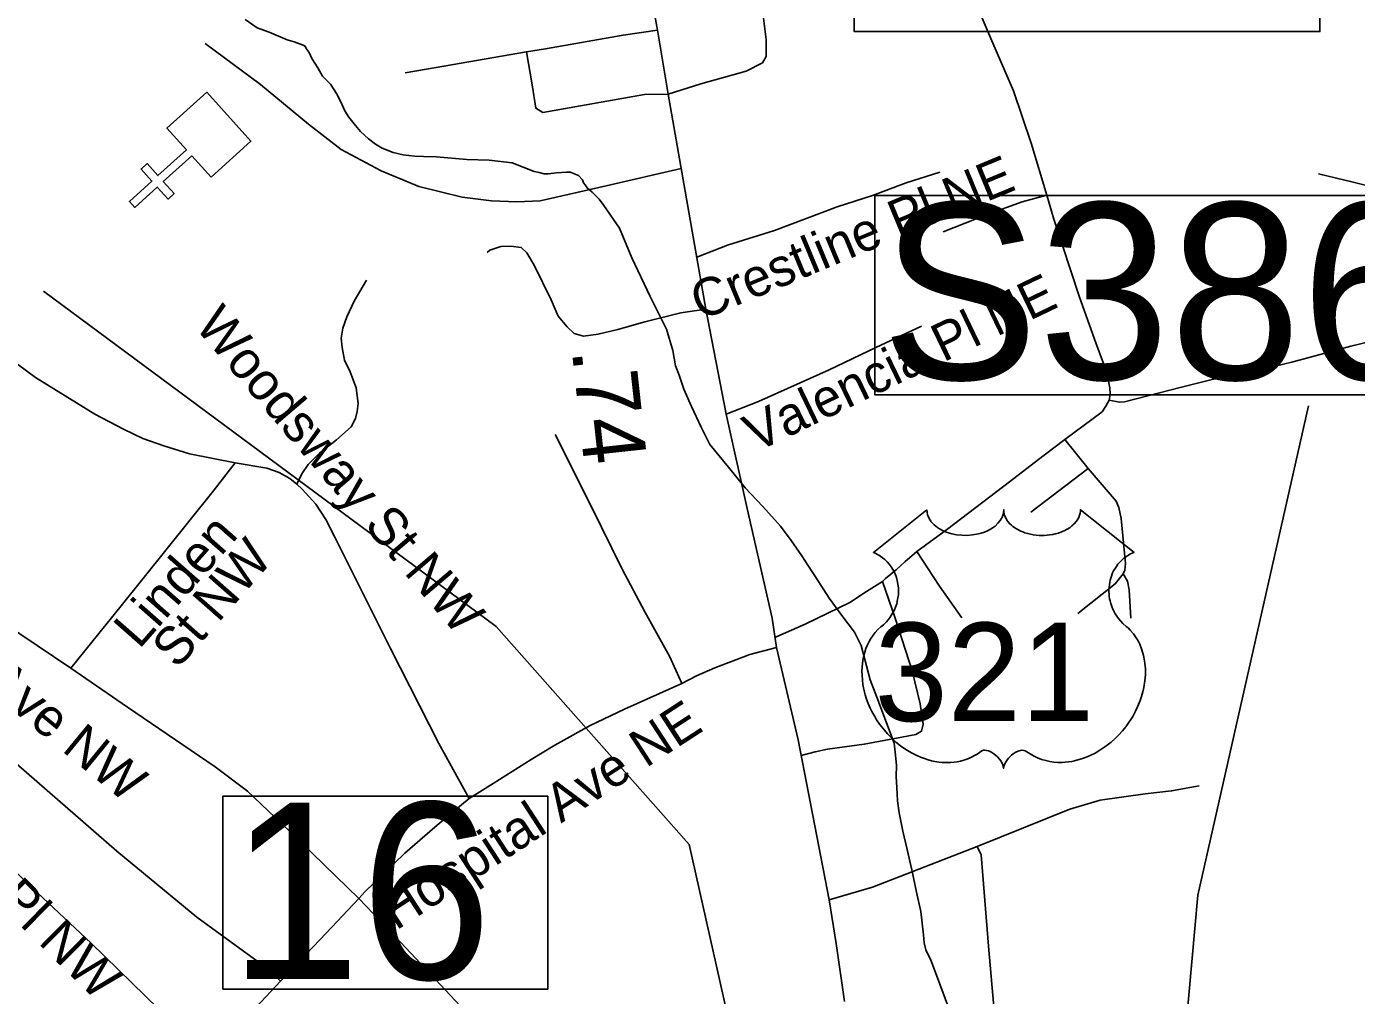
# Model space of a CAD drawing. Extents: x 1159738 to 1321356, y 736314 to 882035.
# Drawn here: x 1250904 to 1253540, y 799228 to 801148 of the extents above; entities that cross this region are included whole.
import ezdxf

# ---------------------------------------------------------------- set-up
doc = ezdxf.new("R2010")
doc.units = 0
for name, color, linetype in [('Exist Cultural Church CELL', 7, 'Continuous'), ('Exist Hydrographic Misc Water Feature', 7, 'Continuous'), ('Exist Road Non-System Structure Non-Sys Other Number Label', 7, 'Continuous'), ('Exist Road Non-System Type 51', 7, 'Continuous'), ('Exist Road Non-System Type 51 Label', 7, 'Continuous'), ('Exist Road Primary US Mileage Hundredths English Label', 7, 'Continuous'), ('Exist Road Primary US Shield CELL', 7, 'Continuous'), ('Exist Road Primary US Shield Number Label', 7, 'Continuous'), ('Exist Road Primary US Structure Cantilever Sign Number Label', 7, 'Continuous'), ('Exist Road Primary US Structure Culvert Number Label', 7, 'Continuous'), ('Exist Road Primary US Structure Standard Bridge Number Label', 7, 'Continuous'), ('Exist Road Primary US UnDivided 4 Lane Attributed', 7, 'Continuous')]:
    doc.layers.add(name, color=color, linetype=linetype)

msp = doc.modelspace()

# ---------------------------------------------------------------- linework, layer by layer
at = {"layer": 'Exist Cultural Church CELL'}
msp.add_lwpolyline([(1251269.6, 800849.8), (1251231.3, 800892), (1251174.8, 800841), (1251196.3, 800817.2), (1251184.4, 800806.5), (1251163, 800830.2), (1251118.4, 800789.9), (1251107.6, 800801.8), (1251152.2, 800842.1), (1251130.8, 800865.9), (1251142.7, 800876.6), (1251164.1, 800852.8), (1251220.6, 800903.9), (1251182, 800946.7), (1251261, 801018.1), (1251348.6, 800921.2)], close=True, dxfattribs=at)
at = {"layer": 'Exist Hydrographic Misc Water Feature'}
for points in [[(1251910.1, 800861.3), (1251866.4, 800878.4), (1251820.6, 800883.7), (1251776.5, 800884.8), (1251716.7, 800890.3), (1251690.7, 800890.9), (1251672.7, 800891.5), (1251650.7, 800894), (1251630.8, 800898.5), (1251609.1, 800907.1), (1251595.4, 800915.4), (1251581.5, 800925.9), (1251565.8, 800940.2), (1251556.2, 800952.5), (1251542.6, 800968.8), (1251535, 800981.1), (1251529.2, 800993.2), (1251519.7, 801013.5), (1251506.3, 801033.8), (1251490.7, 801050.3), (1251481.1, 801066.5), (1251469.6, 801084.8), (1251463.8, 801097), (1251458.1, 801105.1), (1251456.2, 801109.2), (1251452.1, 801111.3), (1251434.3, 801117.7), (1251420.5, 801122.1), (1251384.8, 801137), (1251361.1, 801145.7), (1251337.4, 801162.3)], [(1252733.7, 799198.9), (1252705.6, 799273.7), (1252696.2, 799298), (1252686.8, 799318.2), (1252683.1, 799332.3), (1252681.6, 799348.4), (1252676.7, 799394.6), (1252667.7, 799432.8), (1252658.9, 799477.1), (1252649.8, 799517.3), (1252640.8, 799553.5), (1252633.8, 799589.8), (1252630.4, 799613.9), (1252629.1, 799639.9), (1252627.6, 799662), (1252628.2, 799684), (1252626.7, 799704), (1252623.4, 799728.1), (1252608.3, 799768.5), (1252589.6, 799819.1), (1252576.4, 799853.4), (1252565.6, 799893.8), (1252558.2, 799921.9), (1252545, 799948.3), (1252519.7, 799981), (1252494.6, 800015.6), (1252473.5, 800048.2), (1252452.4, 800080.8), (1252440.7, 800099.1), (1252419.6, 800129.7), (1252398.2, 800158.2), (1252363.2, 800197.2), (1252328.2, 800234.1), (1252295.2, 800275), (1252258.3, 800319.9), (1252241.2, 800354.4), (1252222.2, 800395), (1252207, 800429.3), (1252197.8, 800457.6), (1252190.3, 800475.8), (1252185.1, 800506), (1252172.2, 800548.3), (1252139.8, 800613.2), (1252103.8, 800690.2), (1252079.3, 800748.8), (1252048.4, 800793.7), (1252038.7, 800805.9), (1252025.1, 800820.4), (1252015.3, 800828.6), (1252011.4, 800834.7), (1252007.6, 800838.8), (1252005.7, 800844.8), (1251998, 800853), (1251988, 800857.3), (1251982.1, 800859.5), (1251974.1, 800859.6), (1251954.1, 800858.1), (1251937.9, 800856.6), (1251929.9, 800856.7), (1251920.1, 800859), (1251910.1, 800861.3)]]:
    msp.add_lwpolyline(points, dxfattribs=at)
at = {"layer": 'Exist Road Non-System Structure Non-Sys Other Number Label'}
msp.add_lwpolyline([(1253467.7, 801512.2), (1252544.5, 801512.2), (1252544.5, 801138.4), (1253467.7, 801138.4)], close=True, dxfattribs=at)
at = {"layer": 'Exist Road Non-System Type 51'}
for points in [[(1252175.6, 801014.1), (1252240.5, 801034.8), (1252330.4, 801059.7), (1252362.5, 801076.2), (1252369.8, 801088.9), (1252369.8, 801122.4), (1252362.5, 801180.7), (1252352.2, 801236.6), (1252331, 801353.5), (1252321.3, 801414.9), (1252295.2, 801559.8), (1252286, 801619.4)], [(1252895.6, 800917.5), (1252860, 801020.8), (1252819.5, 801115.6), (1252777.2, 801215.2)], [(1252154.6, 801141.3), (1252086.8, 801131.5), (1251932.3, 801104.4), (1251894.7, 801098.4), (1251731.2, 801069.7), (1251654.7, 801056.3)], [(1252201.6, 800866.8), (1252052.9, 800832.8), (1251921.8, 800802.7), (1251875.9, 800801.2), (1251825.4, 800802.7), (1251767.4, 800810.2), (1251681.6, 800831.3), (1251606.6, 800862.2), (1251527.5, 800904.4), (1251462.7, 800954.9), (1251367.8, 801033.3), (1251258.1, 801114.5)], [(1252175.6, 801014.1), (1252128.9, 801013.4), (1251927, 800978), (1251913.4, 800986.3), (1251905.9, 801033), (1251894.7, 801098.4)], [(1252926.4, 800813.9), (1252895.6, 800917.5)], [(1252232.4, 800691), (1252293.2, 800715), (1252386.2, 800744.2), (1252510.7, 800791), (1252580.5, 800813.5), (1252647.8, 800838.9), (1252714.5, 800860)], [(1253733.2, 800565), (1253734.2, 800577.1), (1253732.5, 800609.3), (1253724.7, 800651.9), (1253703.9, 800703.5), (1253677.3, 800771.8), (1253663.7, 800799.9), (1253654.5, 800807.1), (1253641.9, 800812.3), (1253610, 800820.8), (1253533.9, 800839.9), (1253465.2, 800856.5)], [(1252720.9, 800741.4), (1252808.1, 800775.6), (1252877.6, 800800.7), (1252926.4, 800813.9)], [(1253049.7, 800407.5), (1253051.7, 800419.5), (1253051.4, 800432.2), (1253048.1, 800448.8), (1253038.4, 800480.4), (1253023.8, 800521.2), (1252991, 800611.8), (1252940, 800766.8), (1252926.4, 800813.9)], [(1252250.4, 800588.4), (1252201.1, 800580.9), (1252129.6, 800562.8), (1252076.1, 800547.7), (1252036.9, 800538.7), (1252007.6, 800534.9), (1251989.5, 800540.2), (1251975.2, 800553), (1251957.9, 800574.1), (1251943.5, 800606.5), (1251909.8, 800675.6), (1251895.5, 800699.8), (1251884.2, 800710.3), (1251863.9, 800713.3), (1251844.3, 800712.6), (1251822.4, 800705), (1251817.2, 800700.5)], [(1250425.3, 800509.9), (1250458.5, 800529.8), (1250551.5, 800583.9), (1250678.8, 800648), (1250702.2, 800653.8), (1250724.3, 800656), (1250746.4, 800654.2), (1250763.7, 800646.7), (1250781.3, 800631.7), (1250804.2, 800597.3), (1250855.8, 800513.3), (1250885.7, 800479.1), (1250921.5, 800452.5), (1251038.9, 800379.8), (1251096.3, 800350.6), (1251134.2, 800331.8), (1251176.3, 800317), (1251227.1, 800301.5), (1251317.1, 800283.8)], [(1251439.7, 800241.6), (1251449.4, 800262.1), (1251462.2, 800280), (1251484.7, 800302.5), (1251518, 800329.2), (1251547.2, 800354.8), (1251555.9, 800371.2), (1251558.9, 800385.5), (1251561.5, 800401.4), (1251557.4, 800432.4), (1251545.1, 800464.2), (1251534.4, 800487.2), (1251529.3, 800512.3), (1251527.7, 800530.6), (1251530.8, 800550.5), (1251539, 800573.1), (1251553.3, 800603.8), (1251577.9, 800645.8)], [(1253049.7, 800407.5), (1253070.7, 800403.9), (1253080.5, 800404.6), (1253193, 800433.5), (1253254.1, 800449.1), (1253329.6, 800463.5), (1253411.9, 800482.9), (1253529.3, 800515.1), (1253644, 800542.5), (1253733.2, 800565)], [(1252291, 800380.3), (1252354.5, 800405.5), (1252494.8, 800468.1), (1252587.1, 800512.4), (1252677.6, 800554.4)], [(1250991.4, 799876.4), (1250858, 799966.2), (1250745.1, 800042.4), (1250701.7, 800073.2), (1250667.5, 800102.4), (1250648.6, 800123), (1250639.3, 800138.7), (1250630.2, 800157.4), (1250622.3, 800179.5), (1250608, 800230.9), (1250593.1, 800277.7), (1250576.4, 800320.5), (1250536.3, 800392.7), (1250488.5, 800444.4), (1250425.3, 800509.9)], [(1253049.7, 800407.5), (1253043.6, 800395.8), (1253036.1, 800385), (1252962, 800330.2)], [(1251951.7, 800339.6), (1252023.5, 800196.6), (1252084.2, 800074.4), (1252129.5, 799988.5), (1252178.9, 799898.9), (1252202.5, 799846.2)], [(1252668.8, 800107.8), (1252727.7, 800150.7), (1252841.3, 800237.6), (1252920.9, 800299), (1252962, 800330.2)], [(1252962, 800330.2), (1253008.2, 800272.2)], [(1250991.4, 799876.4), (1251088.9, 799996.7), (1251274, 800227.7), (1251317.1, 800283.8)], [(1251317.1, 800283.8), (1251380.3, 800272.8), (1251404.6, 800264.4), (1251425.8, 800252.4), (1251439.7, 800241.6), (1251450.1, 800231.6), (1251477.1, 800201.6), (1251496.9, 800171.2), (1251515.3, 800134.9), (1251582.3, 800001.3), (1251625.6, 799915.7), (1251720.8, 799727.3), (1251781.4, 799618.1)], [(1253008.2, 800272.2), (1252894.6, 800185.9)], [(1253008.2, 800272.2), (1253063.5, 800207.7), (1253068.9, 800195), (1253073.8, 800173.1), (1253082.3, 800084.3), (1253081.1, 800070.7), (1253078, 800063.4)], [(1252668.8, 800107.8), (1252644.7, 800087.6), (1252627.7, 800071.8), (1252606.4, 800054.2), (1252600.9, 800048.7)], [(1252668.8, 800107.8), (1252713.8, 800039.1), (1252758.1, 799976.5)], [(1253078, 800063.4), (1253061.6, 800044), (1252988.1, 799985)], [(1253078, 800063.4), (1253086.5, 800049.4), (1253089.6, 800031.8), (1253092.6, 799975.9)], [(1252600.9, 800048.7), (1252568.8, 800028.5), (1252535.9, 800007), (1252447.4, 799964.1), (1252387.1, 799937.2)], [(1252600.9, 800048.7), (1252626, 799975.6), (1252659.5, 799871.2), (1252675.4, 799806.1), (1252681.5, 799765.4), (1252678.1, 799751.6), (1252666.7, 799745.4), (1252638.7, 799739.6), (1252564.5, 799725.9), (1252491.4, 799716.2), (1252467.4, 799711.1), (1252439.4, 799703.6)], [(1252202.5, 799846.2), (1252232.1, 799861.7), (1252268.1, 799877.5), (1252337.7, 799903.7), (1252390.2, 799917.8)], [(1251407.4, 799256.4), (1251377.4, 799283.8), (1251241.2, 799383.4), (1251082.5, 799513.8), (1250883.5, 799688), (1250645.9, 799893.6)], [(1251562.8, 799420.2), (1251424.4, 799554.4), (1251341.5, 799633.1), (1251278, 799681.1), (1251104.2, 799799.2), (1250991.4, 799876.4)], [(1252202.5, 799846.2), (1252088.9, 799795.6), (1252021.2, 799763.2), (1251951, 799724), (1251904.1, 799695.7), (1251828.5, 799648.1), (1251781.4, 799618.1)], [(1250553.7, 799782.1), (1250744.3, 799605.7), (1250914.8, 799441.3), (1251031.8, 799331.7), (1251166.3, 799201.1), (1251221.6, 799142.9), (1251240.1, 799114.8)], [(1252788.5, 799523.4), (1252972.1, 799597.1), (1253032.1, 799615.2), (1253121.6, 799627.7), (1253173.8, 799633.4), (1253228.2, 799643.6)], [(1251781.4, 799618.1), (1251746.6, 799590.2), (1251713.3, 799561.3), (1251653.5, 799509.8), (1251611.8, 799469.8), (1251574.6, 799433.4), (1251562.8, 799420.2)], [(1252788.5, 799523.4), (1252581.1, 799442.8), (1252494.6, 799417.6)], [(1252823.4, 799095.6), (1252826.8, 799145.4), (1252810.9, 799325.7), (1252796.4, 799506.4), (1252788.5, 799523.4)], [(1251562.8, 799420.2), (1251498, 799351.4), (1251407.4, 799256.4), (1251358.9, 799204.9), (1251348.1, 799192.6)], [(1252377, 798581), (1252228.3, 798734.6), (1252153.1, 798811.1), (1252011.8, 798957.5), (1251935.2, 799029.8), (1251813.2, 799154.7), (1251636.1, 799343.7), (1251562.8, 799420.2)]]:
    msp.add_lwpolyline(points, dxfattribs=at)
at = {"layer": 'Exist Road Primary US Shield CELL'}
msp.add_lwpolyline([(1252688.8, 800190.5), (1252689, 800186.1), (1252690.1, 800180.8), (1252690.9, 800178.1), (1252693.4, 800173), (1252697.4, 800166.9), (1252703, 800160.9), (1252709.3, 800155.7), (1252713.6, 800153), (1252720.9, 800149.1), (1252729.1, 800145.6), (1252738.3, 800143), (1252747.6, 800141.1), (1252757.8, 800140), (1252767.9, 800139.8), (1252778.9, 800140.6), (1252790.9, 800142.9), (1252796.5, 800144.4), (1252802.7, 800146.5), (1252808.5, 800148.9), (1252814.8, 800152.3), (1252819.9, 800155.5), (1252823.9, 800158.4), (1252829.5, 800163.8), (1252834, 800169.4), (1252835.9, 800172.6), (1252837.6, 800175.6), (1252839.8, 800182), (1252840.4, 800184.8), (1252840.9, 800190.7), (1252841.2, 800185.7), (1252841.7, 800182.7), (1252842.5, 800179.7), (1252843.8, 800176.4), (1252846.1, 800171.9), (1252848.6, 800168.2), (1252853.3, 800162.6), (1252856.3, 800159.8), (1252859, 800157.6), (1252866.2, 800152.6), (1252874.6, 800148.4), (1252878.8, 800146.6), (1252883, 800145), (1252888.4, 800143.4), (1252894, 800142.1), (1252899.5, 800141.2), (1252905.2, 800140.3), (1252911, 800139.9), (1252915.7, 800139.8), (1252921.4, 800139.8), (1252926.8, 800140.2), (1252932.2, 800140.8), (1252938.3, 800141.8), (1252943.1, 800142.9), (1252949.5, 800144.5), (1252955.3, 800146.6), (1252960.4, 800148.8), (1252966.9, 800152.3), (1252972.3, 800155.6), (1252976.2, 800158.7), (1252980.8, 800163), (1252985.2, 800168.1), (1252987.8, 800171.8), (1252989.6, 800175.6), (1252991.3, 800179.7), (1252992.3, 800183.9), (1252992.8, 800187.6), (1252992.9, 800190.8), (1253099.2, 800106.1), (1253096.7, 800105.2), (1253090.9, 800102.3), (1253086.4, 800099.6), (1253079, 800094.5), (1253075.9, 800091.7), (1253072.8, 800088.7), (1253069.9, 800085.6), (1253067.3, 800082.6), (1253064.3, 800078.4), (1253061.5, 800074.1), (1253058.8, 800069.4), (1253056.8, 800065.3), (1253053.6, 800056.8), (1253052, 800051.4), (1253051, 800046.8), (1253049.7, 800037.3), (1253049.4, 800032.8), (1253049.4, 800028.3), (1253049.7, 800023.6), (1253050.1, 800019.1), (1253050.9, 800014.4), (1253051.7, 800010.2), (1253053, 800005.1), (1253054.9, 799999.2), (1253057.2, 799993.5), (1253062.1, 799984.3), (1253068.3, 799974.9), (1253072.8, 799969.6), (1253077.2, 799965.1), (1253083.7, 799959.5), (1253087.3, 799956.4), (1253091.3, 799952.3), (1253098, 799944.6), (1253100.7, 799941), (1253103.4, 799936.9), (1253105.9, 799932.7), (1253108.5, 799928.1), (1253110.5, 799924.2), (1253114.2, 799915.1), (1253116.9, 799906.2), (1253118.2, 799901.6), (1253120.2, 799891.2), (1253120.9, 799886), (1253121.7, 799875.8), (1253121.8, 799863.5), (1253120.8, 799851.8), (1253118.6, 799838.2), (1253116.8, 799830), (1253114, 799820.6), (1253111.3, 799812.3), (1253106.4, 799800.2), (1253102.1, 799791.4), (1253096.6, 799781.1), (1253092.7, 799774.9), (1253088.3, 799768.3), (1253082.7, 799760.6), (1253076.2, 799752.4), (1253068.3, 799743.8), (1253062, 799737.5), (1253053.7, 799730.1), (1253048.7, 799725.9), (1253041.5, 799720.5), (1253031.7, 799714), (1253022.1, 799708.4), (1253013.8, 799704.2), (1253006.6, 799701.1), (1252997.1, 799697.5), (1252981.4, 799693.1), (1252975.7, 799692), (1252969, 799690.9), (1252962.6, 799690.3), (1252956.5, 799689.9), (1252948.2, 799689.9), (1252940, 799690.6), (1252932.2, 799691.7), (1252924.1, 799693.4), (1252915.6, 799695.9), (1252907.9, 799698.9), (1252900.1, 799702.8), (1252887, 799711), (1252883.2, 799713.1), (1252881, 799713.6), (1252876, 799713.9), (1252871.2, 799712.9), (1252866.3, 799710.9), (1252863.3, 799709.3), (1252859.4, 799706.8), (1252856.4, 799704.4), (1252852.8, 799700.9), (1252850.3, 799698), (1252848.3, 799695.8), (1252844.6, 799689.9), (1252843.3, 799687.2), (1252841.9, 799683.6), (1252840.7, 799678.3), (1252839.1, 799685), (1252837.1, 799689.4), (1252834.9, 799693.1), (1252832.5, 799696.5), (1252828.8, 799700.7), (1252825.5, 799703.9), (1252821.5, 799707.2), (1252817.2, 799709.8), (1252813.8, 799711.5), (1252810.6, 799712.7), (1252806.8, 799713.7), (1252803.7, 799713.9), (1252801.1, 799713.9), (1252797.5, 799713.1), (1252792.7, 799709.6), (1252788.2, 799706.5), (1252783.2, 799703.4), (1252777.3, 799700.2), (1252773, 799698.2), (1252767.8, 799696.2), (1252761.8, 799694.2), (1252755.3, 799692.5), (1252748.6, 799691.2), (1252742.7, 799690.3), (1252736.3, 799689.7), (1252730.6, 799689.5), (1252724.7, 799689.6), (1252719.1, 799690), (1252712.6, 799690.6), (1252704.6, 799691.8), (1252697.9, 799693.3), (1252690.9, 799695.2), (1252683.7, 799697.4), (1252676, 799700.4), (1252666.3, 799704.6), (1252659.6, 799708), (1252649, 799714.1), (1252636.5, 799722.7), (1252627.2, 799730.3), (1252620.3, 799736.5), (1252610.2, 799746.8), (1252604.3, 799753.6), (1252594.9, 799765.6), (1252589, 799774.3), (1252585.1, 799780.7), (1252579.5, 799791), (1252576.4, 799797.5), (1252572.3, 799806.9), (1252569.2, 799815.5), (1252566.5, 799823.7), (1252565.1, 799828.9), (1252563.1, 799838), (1252561.9, 799844.5), (1252560.7, 799853.3), (1252560, 799862.7), (1252559.9, 799871.3), (1252560.1, 799878.5), (1252560.9, 799886.8), (1252562.4, 799895.7), (1252564.1, 799903.3), (1252565.6, 799908.7), (1252567.8, 799915.4), (1252570.8, 799922.7), (1252574.3, 799929.8), (1252577.7, 799935.6), (1252581.9, 799941.9), (1252586.1, 799947.2), (1252591.5, 799953.1), (1252597.1, 799958.5), (1252602.3, 799962.7), (1252608.5, 799968.8), (1252611.7, 799972.4), (1252615.5, 799977.5), (1252618.6, 799982.2), (1252621, 799986.4), (1252624.3, 799992.6), (1252626.2, 799997.3), (1252628.7, 800004.4), (1252629.9, 800009.5), (1252631.2, 800015.9), (1252632, 800022), (1252632.3, 800029.6), (1252632.1, 800035.9), (1252631.3, 800043.2), (1252629.9, 800050.3), (1252628.2, 800056.4), (1252625.6, 800063.5), (1252623.2, 800068.6), (1252619.1, 800075.6), (1252614.6, 800082.1), (1252609.9, 800087.3), (1252605.2, 800092), (1252600.7, 800095.6), (1252596.4, 800098.6), (1252591, 800101.9), (1252585.8, 800104.5), (1252582.5, 800105.8)], close=True, dxfattribs=at)
at = {"layer": 'Exist Road Primary US Structure Cantilever Sign Number Label'}
msp.add_lwpolyline([(1252585.1, 800813.3), (1253887.7, 800813.3), (1253887.7, 800418.4), (1252585.1, 800418.4)], close=True, dxfattribs=at)
msp.add_lwpolyline([(1252464.5, 797371.8), (1252767, 797507.4), (1253100.8, 798039.4), (1253226, 799426.7), (1253445, 800396.8)], dxfattribs=at)
at = {"layer": 'Exist Road Primary US Structure Culvert Number Label'}
msp.add_lwpolyline([(1252549.5, 798048.2), (1252217.2, 799527.2), (1251835, 799959.3), (1250937.6, 800624)], dxfattribs=at)
at = {"layer": 'Exist Road Primary US Structure Standard Bridge Number Label'}
msp.add_lwpolyline([(1251293, 799622.9), (1251937.1, 799622.9), (1251937.1, 799240.6), (1251293, 799240.6)], close=True, dxfattribs=at)
at = {"layer": 'Exist Road Primary US UnDivided 4 Lane Attributed'}
msp.add_lwpolyline([(1252525.1, 799215.8), (1252508.6, 799330.9), (1252494.6, 799417.6), (1252433.3, 799734.8), (1252390.2, 799917.8), (1252381.8, 799975.7), (1252332.3, 800193), (1252291, 800380.3), (1252250.4, 800588.4), (1252175.6, 801014.1), (1252154.6, 801141.3), (1252111.6, 801377.6), (1252021.3, 801897.7), (1251976.2, 802141.5), (1251931.8, 802400.4), (1251895.5, 802594.1), (1251881.4, 802686.9), (1251855.8, 802816.6), (1251828.5, 802924.6), (1251818.8, 802970.8), (1251799.4, 803034.2), (1251754.4, 803160.9), (1251715.9, 803253.5)], dxfattribs=at)

# ---------------------------------------------------------------- texts
at = {"layer": 'Exist Road Non-System Type 51 Label'}
for s, rotation, p in [('Crestline Pl NE', 22.5475, (1252240.3, 800565.2)), ('Valencia Pl NE', 25.6885, (1252349.3, 800303.6)), ('Woodsway St NW', 310.3976, (1251235.1, 800554.1)), ('Linden', 48.7082, (1251127.1, 799912.8)), ('St NW', 48.7082, (1251202.8, 799873.1)), ('Sharon Ave NW', 320.5986, (1250545.2, 800064.1)), ('Hospital Ave NE', 33.0454, (1251636.2, 799355.8)), ('Taubrook Pl NW', 315.4011, (1250520.2, 799731.4))]:
    msp.add_text(s, height=75, rotation=rotation, dxfattribs=at).set_placement(p)
at = {"layer": 'Exist Road Primary US Mileage Hundredths English Label'}
msp.add_text('.74', height=125, rotation=276.2361, dxfattribs=at).set_placement((1251984.5, 800507.1))
at = {"layer": 'Exist Road Primary US Shield Number Label'}
msp.add_text('321', height=195, dxfattribs=at).set_placement((1252584.9, 799771.7))
at = {"layer": 'Exist Road Primary US Structure Cantilever Sign Number Label'}
msp.add_text('S386', height=350, dxfattribs=at).set_placement((1252597.6, 800449))
at = {"layer": 'Exist Road Primary US Structure Standard Bridge Number Label'}
msp.add_text('16', height=350, dxfattribs=at).set_placement((1251305.5, 799260.4))

doc.saveas('drawing.dxf')
